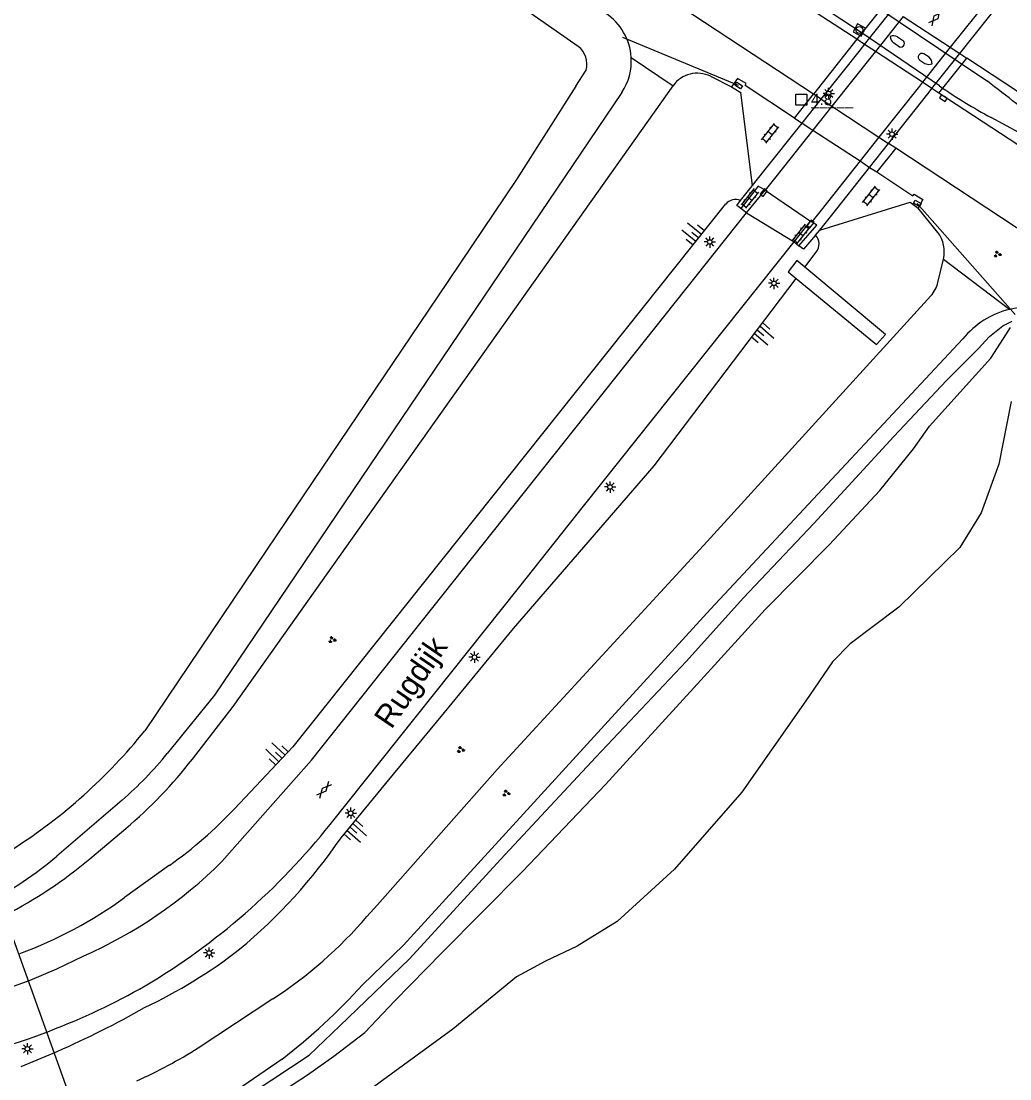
# Model space of a CAD drawing. Extents: x 133000 to 136000, y 400500 to 403500.
# Drawn here: x 135101.5 to 135210.5, y 400574.1 to 400690.7 of the extents above; entities that cross this region are included whole.
import ezdxf

# ---------------------------------------------------------------- set-up
doc = ezdxf.new("R2010")
doc.units = 0
for name, color, linetype in [('gg-anno-openbare ruimte label', 7, 'Continuous'), ('gg-bbg-pilaar viaduct of brug', 7, 'Continuous'), ('gg-knt-BGT kruinlijn', 7, 'Continuous'), ('gg-knt-bovenkant onderkant talud', 7, 'Continuous'), ('gg-knt-trap', 7, 'Continuous'), ('gg-knt-verharding', 7, 'Continuous'), ('gg-knt-verharding niveau 01', 7, 'Continuous'), ('gg-kntw-bovenkant insteek waterloop', 7, 'Continuous'), ('gg-kntw-greppel-droge sloot', 7, 'Continuous'), ('gg-kntw-waterlijn', 7, 'Continuous'), ('gg-kwrk-duiker nz buis', 7, 'Continuous'), ('gg-kwrk-kunstwerk', 7, 'Continuous'), ('gg-kwrk-kunstwerk niveau 01', 7, 'Continuous'), ('gt-anno-nummer hm paal', 7, 'Continuous'), ('gt-grn-groengrens', 7, 'Continuous'), ('gt-grn-weggrens', 7, 'Continuous'), ('gt-knt-geleideconstructie', 7, 'Continuous'), ('gt-symb-gesloten verharding', 7, 'Continuous'), ('gt-symb-groenvak', 7, 'Continuous'), ('gt-symb-hm paal', 7, 'Continuous'), ('gt-symb-klinker verharding', 7, 'Continuous'), ('gt-symb-kolk', 7, 'Continuous'), ('gt-symb-kolk center center', 7, 'Continuous'), ('gt-symb-lichtmast', 7, 'Continuous'), ('gt-symb-rioolschacht', 7, 'Continuous'), ('gt-symb-talud symbool', 7, 'Continuous')]:
    doc.layers.add(name, color=color, linetype=linetype)

# ---------------------------------------------------------------- blocks, each defined once
blk = doc.blocks.new('gt0-LMAST')
at = {"layer": 'gt-symb-lichtmast'}
for p, q in [((-0.18, 0.17), (-0.45, 0.44)), ((-0.01, 0.25), (-0.01, 0.62)), ((0.17, 0.17), (0.44, 0.44)), ((-0.26, 0), (-0.63, 0)), ((-0.18, -0.18), (-0.45, -0.45)), ((-0.01, -0.25), (-0.01, -0.63)), ((0.44, -0.45), (0.17, -0.18)), ((0.24, 0), (0.62, 0))]:
    blk.add_line(p, q, dxfattribs=at)
blk.add_circle((-0.01, 0), 0.25, dxfattribs=at)
blk = doc.blocks.new('gt0-GESVH1')
at = {"layer": 'gt-symb-gesloten verharding'}
for p, q in [((-0.99, -0.26), (0.01, 0.24)), ((0.01, -0.26), (-0.99, 0.24)), ((0.01, 0.24), (1.01, -0.26)), ((1.01, 0.24), (0.01, -0.26))]:
    blk.add_line(p, q, dxfattribs=at)
blk = doc.blocks.new('gt0-RS')
at = {"layer": 'gt-symb-rioolschacht'}
blk.add_lwpolyline([(-0.5, -0.5), (0.5, -0.5), (0.5, 0.5), (-0.5, 0.5)], close=True, dxfattribs=at)
blk.add_circle((0, 0), 0.375, dxfattribs=at)
blk = doc.blocks.new('gt0-HMpaal')
at = {"layer": 'gt-symb-hm paal'}
blk.add_lwpolyline([(-0.6, 0.6), (0.6, 0.6), (0.6, -0.6), (-0.6, -0.6)], close=True, dxfattribs=at)
blk = doc.blocks.new('gt0-KOLK')
at = {"layer": 'gt-symb-kolk'}
blk.add_lwpolyline([(0, 0), (0.38, 0), (0.38, 0.4), (-0.37, 0.4), (-0.37, 0), (0, 0)], dxfattribs=at)
blk = doc.blocks.new('gt0-KOLKCC')
at = {"layer": 'gt-symb-kolk center center'}
blk.add_lwpolyline([(-0.38, 0.2), (0.38, 0.2), (0.38, -0.2), (-0.38, -0.2)], close=True, dxfattribs=at)
blk = doc.blocks.new('gt0-KL1')
at = {"layer": 'gt-symb-klinker verharding'}
for p, q in [((-1.15, 0.3), (1.15, 0.3)), ((-1, -0.3), (-1, 0.3)), ((-0.5, 0.3), (-0.5, 0.45)), ((0, -0.3), (0, 0.3)), ((0.5, 0.3), (0.5, 0.45)), ((1, -0.3), (1, 0.3)), ((-1.15, -0.3), (1.15, -0.3)), ((-0.5, -0.45), (-0.5, -0.3)), ((0.5, -0.45), (0.5, -0.3))]:
    blk.add_line(p, q, dxfattribs=at)
blk = doc.blocks.new('gt0-TALUD_1')
at = {"layer": 'gt-symb-talud symbool'}
for p, q in [((-1, -1), (-1, 0)), ((0.5, -2), (0.5, 0)), ((-0.5, -2), (-0.5, 0)), ((0, -1), (0, 0)), ((1, -1), (1, 0))]:
    blk.add_line(p, q, dxfattribs=at)
blk = doc.blocks.new('gt0-GRVAK')
at = {"layer": 'gt-symb-groenvak'}
for p, q in [((-0.11, 0.19), (-0.23, 0.24)), ((-0.18, 0.15), (0.09, 0.15)), ((-0.09, 0.21), (-0.16, 0.32)), ((-0.05, 0.21), (-0.05, 0.39)), ((0, 0.21), (0.06, 0.32)), ((0.01, 0.19), (0.13, 0.24)), ((0.26, -0.05), (0.2, 0.06)), ((0.3, -0.05), (0.3, 0.13)), ((0.35, -0.05), (0.41, 0.06)), ((-0.25, -0.23), (-0.36, -0.18)), ((-0.32, -0.26), (-0.05, -0.26)), ((-0.23, -0.21), (-0.29, -0.1)), ((-0.18, -0.2), (-0.18, -0.02)), ((-0.14, -0.21), (-0.07, -0.1)), ((-0.12, -0.23), (0, -0.18)), ((0.24, -0.07), (0.12, -0.02)), ((0.17, -0.11), (0.44, -0.11)), ((0.37, -0.07), (0.49, -0.02))]:
    blk.add_line(p, q, dxfattribs=at)

msp = doc.modelspace()

# ---------------------------------------------------------------- linework, layer by layer
at = {"layer": 'gg-bbg-pilaar viaduct of brug'}
for p, q in [((135198.15, 400689), (135198.81, 400688.57)), ((135198.23, 400687.99), (135197.7, 400688.33))]:
    msp.add_line(p, q, dxfattribs=at)
msp.add_lwpolyline([(135200.62, 400686.43), (135201.18, 400686.05), (135201.59, 400685.95), (135201.99, 400686.02), (135201.91, 400686.42), (135201.66, 400686.76), (135201.05, 400687.12)], dxfattribs=at)
for centre, radius, start, end in [((135198.21, 400689.03), 0.862, 178.5993, 234.0837), ((135197.7, 400688.26), 0.865, 58.7185, 113.9953), ((135198.51, 400688.29), 0.41, 226.2504, 43.6507), ((135200.84, 400686.77), 0.41, 59.661, 237.1882)]:
    msp.add_arc(centre, radius, start, end, dxfattribs=at)
at = {"layer": 'gg-knt-BGT kruinlijn'}
for p, q in [((135117.88, 400597.64), (135112.92, 400594.08)), ((135101.51, 400575.47), (135105.49, 400577.12))]:
    msp.add_line(p, q, dxfattribs=at)
for points in [[(135179.2, 400670.57), (135131.48, 400610.69), (135125.04, 400603.88)], [(135148.19, 400614.5), (135155.81, 400623.75), (135171.3, 400641.69), (135186.99, 400662.35)], [(135136.79, 400600.66), (135142.58, 400607.69), (135148.19, 400614.5)]]:
    msp.add_lwpolyline(points, dxfattribs=at)
for centre, radius, start, end in [((135180.29, 400669.62), 1.44, 66.9211, 138.9061), ((135088.77, 400638.2), 49.93, 305.6612, 316.579), ((135087.68, 400634.21), 59.47, 309.6094, 325.6618), ((135083.75, 400634.73), 50.04, 290.6302, 305.6667), ((135091.29, 400632.45), 55.84, 295.2705, 307.8987), ((135062.92, 400674.03), 105.85, 293.713, 299.5549)]:
    msp.add_arc(centre, radius, start, end, dxfattribs=at)
at = {"layer": 'gg-knt-bovenkant onderkant talud'}
for p, q in [((135177.53, 400684.65), (135179.85, 400683.5)), ((135179.85, 400683.5), (135180.87, 400682.85)), ((135202.6, 400667.43), (135200.44, 400670.1)), ((135187.93, 400663.6), (135189.2, 400665.27)), ((135202.61, 400661.91), (135203.21, 400664.5)), ((135109.07, 400598.35), (135113.05, 400601.71)), ((135129.28, 400582.9), (135121.03, 400577.49))]:
    msp.add_line(p, q, dxfattribs=at)
for points in [[(135120.39, 400609.35), (135124.89, 400615.16), (135173.4, 400683.6)], [(135140.79, 400593.29), (135154.01, 400608.22), (135177.15, 400633.36), (135201.84, 400660.44)]]:
    msp.add_lwpolyline(points, dxfattribs=at)
for centre, radius, start, end in [((135176.08, 400681.71), 3.28, 63.7196, 144.6596), ((135199.88, 400665.34), 3.43, 345.8576, 37.6759), ((135188.06, 400666.15), 1.44, 322.2321, 42.6294), ((135199.41, 400662.65), 3.28, 317.6907, 347.0203), ((135080.9, 400639.92), 49.94, 310.0763, 322.2561), ((135076.95, 400636.49), 49.86, 297.2254, 310.1093), ((135101.86, 400624.69), 49.98, 303.2676, 319.1214), ((135090.89, 400625.52), 56.7, 294.334, 302.1091)]:
    msp.add_arc(centre, radius, start, end, dxfattribs=at)
at = {"layer": 'gg-knt-trap'}
msp.add_line((135187.93, 400663.6), (135187.05, 400664.33), dxfattribs=at)
for points in [[(135187.05, 400664.33), (135186.09, 400663.09), (135186.99, 400662.35)], [(135186.99, 400662.35), (135195.84, 400655.08), (135196.82, 400656.19), (135187.93, 400663.6)]]:
    msp.add_lwpolyline(points, dxfattribs=at)
at = {"layer": 'gg-knt-verharding'}
for p, q in [((135196.74, 400692.6), (135193.66, 400688.73)), ((135198.78, 400691.26), (135203.96, 400687.85)), ((135194.53, 400688.16), (135193.66, 400688.73)), ((135195.71, 400687.39), (135194.53, 400688.16)), ((135200.9, 400683.99), (135195.71, 400687.39)), ((135203.96, 400687.85), (135205.01, 400687.16)), ((135202.71, 400682.8), (135205.78, 400686.65)), ((135205.01, 400687.16), (135205.78, 400686.65)), ((135201.95, 400683.3), (135200.9, 400683.99)), ((135182.17, 400672.61), (135180.87, 400682.85)), ((135186.79, 400680.05), (135188.87, 400682.69)), ((135189.73, 400682.12), (135188.87, 400682.69)), ((135202.71, 400682.8), (135201.95, 400683.3)), ((135189.73, 400682.12), (135190.9, 400681.35)), ((135190.9, 400681.35), (135196.1, 400677.93)), ((135186.79, 400680.05), (135187.64, 400679.49)), ((135187.64, 400679.49), (135188.81, 400678.72)), ((135188.81, 400678.72), (135194.02, 400675.31)), ((135196.1, 400677.93), (135197.15, 400677.23)), ((135197.95, 400676.71), (135197.15, 400677.23)), ((135197.95, 400676.71), (135195.86, 400674.11)), ((135194.02, 400675.31), (135195.08, 400674.61)), ((135195.08, 400674.61), (135195.86, 400674.11)), ((135135.59, 400602.15), (135156.49, 400628.4)), ((135139.65, 400591.98), (135140.79, 400593.29))]:
    msp.add_line(p, q, dxfattribs=at)
for points in [[(135193.66, 400688.73), (135186.18, 400693.64), (135169.99, 400704.31), (135153.91, 400715.19), (135135.28, 400728.25), (135126.42, 400734.7), (135120.9, 400738.79), (135105.76, 400750.36), (135089.39, 400763.45), (135074.02, 400776.37), (135059.7, 400788.95), (135044.86, 400802.46), (135038.29, 400808.43)], [(135188.87, 400682.69), (135158.21, 400702.88), (135127.59, 400724.16), (135109.11, 400737.85), (135084.98, 400756.9), (135056.94, 400780.89), (135032.37, 400803.12)], [(135275.51, 400640.87), (135228.15, 400671.93), (135205.78, 400686.65)], [(135186.79, 400680.05), (135181.34, 400683.62), (135181.47, 400683.84), (135180.52, 400684.4), (135179.85, 400683.5)], [(135272.65, 400636.52), (135242.12, 400656.57), (135242.32, 400656.87), (135236.7, 400660.51), (135220.12, 400671.41), (135202.71, 400682.8)], [(135272.83, 400627.52), (135241.23, 400648.21), (135197.95, 400676.71)], [(135195.86, 400674.11), (135199.86, 400671.48), (135200, 400671.66), (135200.93, 400671.08), (135200.44, 400670.1)], [(135189.6, 400667.68), (135199.53, 400670.78), (135200.44, 400670.1)], [(135123.65, 400598.05), (135133.53, 400609.23), (135181.49, 400669.6)], [(135156.49, 400628.4), (135163.53, 400637.24), (135186.74, 400666.4)], [(135102.49, 400584.99), (135105.46, 400586.24), (135108.36, 400587.63)]]:
    msp.add_lwpolyline(points, dxfattribs=at)
for centre, radius, start, end in [((135076.94, 400648.76), 74.91, 300.7078, 321.5287), ((135087.99, 400633.96), 50.61, 293.7387, 314.8011), ((135079.46, 400643.9), 63.26, 269.7271, 291.3469), ((135077.21, 400651.21), 76.9, 290.8908, 299.6023), ((135077.29, 400651.04), 76.72, 262.9776, 290.8829)]:
    msp.add_arc(centre, radius, start, end, dxfattribs=at)
at = {"layer": 'gg-knt-verharding niveau 01'}
for p, q in [((135208.71, 400693.85), (135203.96, 400687.85)), ((135198.78, 400691.26), (135195.71, 400687.39)), ((135195.71, 400687.39), (135195.39, 400686.99)), ((135203.96, 400687.85), (135200.9, 400683.99)), ((135195.39, 400686.99), (135190.9, 400681.35)), ((135200.9, 400683.99), (135200.58, 400683.58)), ((135200.58, 400683.58), (135196.1, 400677.93)), ((135190.9, 400681.35), (135188.81, 400678.72)), ((135188.81, 400678.72), (135184.57, 400673.39)), ((135196.1, 400677.93), (135194.02, 400675.31)), ((135194.02, 400675.31), (135189.72, 400669.89)), ((135184.57, 400673.39), (135183.54, 400672.1)), ((135181.49, 400669.6), (135183.54, 400672.1)), ((135189.72, 400669.89), (135188.69, 400668.59)), ((135186.74, 400666.4), (135188.56, 400668.68))]:
    msp.add_line(p, q, dxfattribs=at)
at = {"layer": 'gg-kntw-bovenkant insteek waterloop'}
for points in [[(135139.14, 400584.45), (135143.66, 400588.82), (135177.52, 400625.87), (135205.37, 400655.7)], [(135210.68, 400648.79), (135209.34, 400641.87), (135207.39, 400636.52), (135205.04, 400632.7), (135198.28, 400626.11), (135192.93, 400622.07), (135190.97, 400620.06), (135188.04, 400615.76), (135181, 400605.69), (135173.56, 400597.21), (135167.24, 400591.44), (135162.84, 400588.73), (135159.32, 400587.07), (135156.13, 400585.33), (135149.13, 400579.56), (135138.25, 400571.62)], [(135130.28, 400576.27), (135122.81, 400571.13), (135120.16, 400569.2), (135118.61, 400567.62), (135118.35, 400566.52)]]:
    msp.add_lwpolyline(points, dxfattribs=at)
for centre, radius, start, end in [((135212.59, 400649.94), 9.23, 102.8822, 141.4492), ((135212.59, 400649.94), 9.24, 54.029, 102.9011), ((135089.23, 400629.64), 67.33, 307.5714, 317.8425)]:
    msp.add_arc(centre, radius, start, end, dxfattribs=at)
at = {"layer": 'gg-kntw-greppel-droge sloot'}
for p, q in [((135162.94, 400687.95), (135121.94, 400716.47)), ((135162.67, 400683.57), (135163.83, 400685.32)), ((135112.64, 400604.84), (135105.44, 400598.66))]:
    msp.add_line(p, q, dxfattribs=at)
for points in [[(135162.67, 400683.57), (135156.14, 400673.27), (135147.41, 400660.32), (135129.71, 400634.07), (135115.14, 400612.47)], [(135167.75, 400682.85), (135122.85, 400616.4), (135117.63, 400609.97)]]:
    msp.add_lwpolyline(points, dxfattribs=at)
for centre, radius, start, end in [((135162.5, 400686.34), 6.3, 3.6708, 56.4431), ((135161.38, 400685.96), 2.53, 345.3408, 51.8815), ((135162.5, 400686.34), 6.3, 326.4427, 3.6963), ((135068.08, 400650.36), 60.42, 302.6183, 321.1534), ((135086.62, 400635.13), 39.93, 310.6536, 320.9322), ((135079.42, 400628.95), 39.93, 297.3333, 310.6706)]:
    msp.add_arc(centre, radius, start, end, dxfattribs=at)
at = {"layer": 'gg-kntw-waterlijn'}
for points in [[(135125.04, 400571.25), (135133.27, 400576.69), (135136.66, 400579.92), (135144.32, 400587.34), (135154.39, 400598.29), (135164.88, 400609.58), (135174.9, 400620.16), (135181.15, 400627.09), (135188.94, 400635.33), (135197.75, 400644.91), (135203.57, 400651.09), (135207.04, 400654.61), (135208.29, 400655.94), (135209.76, 400657.12), (135210.81, 400657.64)], [(135128.34, 400571.45), (135133.1, 400574.55), (135136.01, 400576.6), (135139.42, 400579.21), (135142.71, 400582.69), (135147.89, 400587.98), (135156.8, 400596.96), (135165.94, 400606.55), (135176.47, 400618.05), (135183.54, 400625.85), (135190.63, 400632.99), (135196.22, 400638.97), (135199.92, 400643.58), (135201.68, 400646.07), (135208.44, 400653.55), (135209.83, 400655.75), (135210.6, 400656.94)]]:
    msp.add_lwpolyline(points, dxfattribs=at)
at = {"layer": 'gg-kwrk-duiker nz buis'}
for p, q in [((135180.63, 400683.63), (135167.86, 400688.94)), ((135211.13, 400658.4), (135200.33, 400670.64)), ((135108.01, 400569.09), (135098.86, 400594.49))]:
    msp.add_line(p, q, dxfattribs=at)
at = {"layer": 'gg-kwrk-kunstwerk'}
msp.add_line((135183.54, 400672.1), (135188.56, 400668.68), dxfattribs=at)
for points in [[(135183.54, 400672.1), (135182.79, 400672.53), (135180.88, 400670.08)], [(135187.28, 400665.94), (135189.25, 400668.22), (135188.69, 400668.59)]]:
    msp.add_lwpolyline(points, dxfattribs=at)
at = {"layer": 'gg-kwrk-kunstwerk niveau 01'}
for p, q in [((135205.01, 400687.16), (135209.75, 400693.16)), ((135194.53, 400688.16), (135197.6, 400692.03)), ((135189.73, 400682.12), (135194.21, 400687.76)), ((135194.21, 400687.76), (135194.53, 400688.16)), ((135201.95, 400683.3), (135205.01, 400687.16)), ((135197.15, 400677.23), (135201.63, 400682.89)), ((135201.63, 400682.89), (135201.95, 400683.3)), ((135187.64, 400679.49), (135189.73, 400682.12)), ((135183.42, 400674.18), (135187.64, 400679.49)), ((135195.08, 400674.61), (135197.15, 400677.23)), ((135190.77, 400669.17), (135195.08, 400674.61)), ((135182.17, 400672.61), (135183.42, 400674.18)), ((135180.85, 400670.95), (135182.17, 400672.61)), ((135181.49, 400669.6), (135180.88, 400670.08)), ((135181.49, 400669.6), (135186.74, 400666.4)), ((135188.56, 400668.68), (135188.69, 400668.59)), ((135189.6, 400667.68), (135190.77, 400669.17)), ((135189.12, 400667.13), (135189.6, 400667.68)), ((135186.74, 400666.4), (135187.28, 400665.94))]:
    msp.add_line(p, q, dxfattribs=at)
for points in [[(135180.88, 400670.08), (135180.43, 400670.42), (135180.85, 400670.95)], [(135189.12, 400667.13), (135187.78, 400665.58), (135187.28, 400665.94)]]:
    msp.add_lwpolyline(points, dxfattribs=at)
at = {"layer": 'gt-grn-groengrens'}
for p, q in [((135168.79, 400686.74), (135173.4, 400683.6)), ((135203.21, 400664.5), (135210.53, 400658.94))]:
    msp.add_line(p, q, dxfattribs=at)
at = {"layer": 'gt-grn-weggrens'}
msp.add_line((135193.66, 400688.73), (135188.87, 400682.69), dxfattribs=at)
at = {"layer": 'gt-knt-geleideconstructie'}
for points in [[(135202.78, 400683.59), (135194.25, 400689.41), (135189.76, 400692.35), (135186.39, 400694.53), (135184.18, 400696.03), (135179.88, 400699.24), (135173.57, 400704.24), (135167.83, 400708.6)], [(135187.24, 400697.97), (135191.71, 400695.02), (135196.22, 400692.1), (135204.83, 400686.28), (135208.07, 400684.1)], [(135223.04, 400672.37), (135219.09, 400674.36), (135213.21, 400677.55), (135208.49, 400680.09)]]:
    msp.add_lwpolyline(points, dxfattribs=at)
for centre, radius, start, end in [((134471.8, 399722.76), 1210.89, 52.17349, 52.55232), ((135236.5, 400732.32), 59.26, 235.3184, 241.7941)]:
    msp.add_arc(centre, radius, start, end, dxfattribs=at)

# ---------------------------------------------------------------- block references
at = {"layer": 'gt-symb-gesloten verharding'}
for p, rotation in [((135202.42, 400691.16), -128.54346271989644), ((135134.95, 400605.97), -131.4717007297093)]:
    msp.add_blockref('gt0-GESVH1', p, dxfattribs=dict(at, rotation=rotation))
at = {"layer": 'gt-symb-groenvak'}
for p in [(135209.16, 400665.03), (135135.8, 400622.51), (135149.97, 400610.39), (135155, 400605.59)]:
    msp.add_blockref('gt0-GRVAK', p, dxfattribs=at)
at = {"layer": 'gt-symb-hm paal'}
msp.add_blockref('gt0-HMpaal', (135187.54, 400682.07), dxfattribs=at)
at = {"layer": 'gt-symb-klinker verharding'}
for p, rotation in [((135184.1, 400678.37), 51.53705293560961), ((135181.86, 400671.18), -128.7045705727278), ((135195.24, 400671.44), 51.53705293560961), ((135187.49, 400667.27), -128.7045705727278)]:
    msp.add_blockref('gt0-KL1', p, dxfattribs=dict(at, rotation=rotation))
at = {"layer": 'gt-symb-kolk'}
for p, rotation in [((135203.32, 400682.41), 146.78645971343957), ((135183.24, 400671.94), -128.22155685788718), ((135188.41, 400668.5), -128.46294706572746)]:
    msp.add_blockref('gt0-KOLK', p, dxfattribs=dict(at, rotation=rotation))
at = {"layer": 'gt-symb-kolk center center'}
for p, rotation in [((135180.63, 400683.63), 146.62779761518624), ((135200.33, 400670.64), -30.384237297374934)]:
    msp.add_blockref('gt0-KOLKCC', p, dxfattribs=dict(at, rotation=rotation))
at = {"layer": 'gt-symb-lichtmast'}
for p in [(135190.57, 400682.75), (135197.56, 400678.27), (135177.46, 400666.38), (135184.54, 400661.82), (135166.46, 400639.36), (135151.51, 400620.59), (135137.86, 400603.38), (135122.25, 400587.97), (135102.21, 400577.4)]:
    msp.add_blockref('gt0-LMAST', p, dxfattribs=at)
at = {"layer": 'gt-symb-rioolschacht', "rotation": -29.20484033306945}
msp.add_blockref('gt0-RS', (135193.95, 400689.76), dxfattribs=at)
at = {"layer": 'gt-symb-talud symbool'}
for p, xscale, yscale, rotation in [((135176.24, 400666.85), 0.999826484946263, 0.999826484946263, -128.54346271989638), ((135182.67, 400656.67), 1.0003824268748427, 1.0003824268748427, 49.17506471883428), ((135130.28, 400609.42), 0.9995223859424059, 0.9995223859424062, -133.41898922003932), ((135137.78, 400601.86), 1.0001984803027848, 1.000198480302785, 47.63383016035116)]:
    msp.add_blockref('gt0-TALUD_1', p, dxfattribs=dict(at, xscale=xscale, yscale=yscale, rotation=rotation))

# ---------------------------------------------------------------- texts
at = {"layer": 'gg-anno-openbare ruimte label'}
msp.add_text('Rugdijk', height=2.5, rotation=55.6, dxfattribs=at).set_placement((135142.34, 400612.56))
at = {"layer": 'gt-anno-nummer hm paal'}
msp.add_text('4.8', height=1.25, dxfattribs=at).set_placement((135188.62, 400681.47))
at = {"layer": 'gt-symb-hm paal'}
msp.add_text('_____', height=1.25, dxfattribs=at).set_placement((135188.62, 400681.47))

doc.saveas('drawing.dxf')
